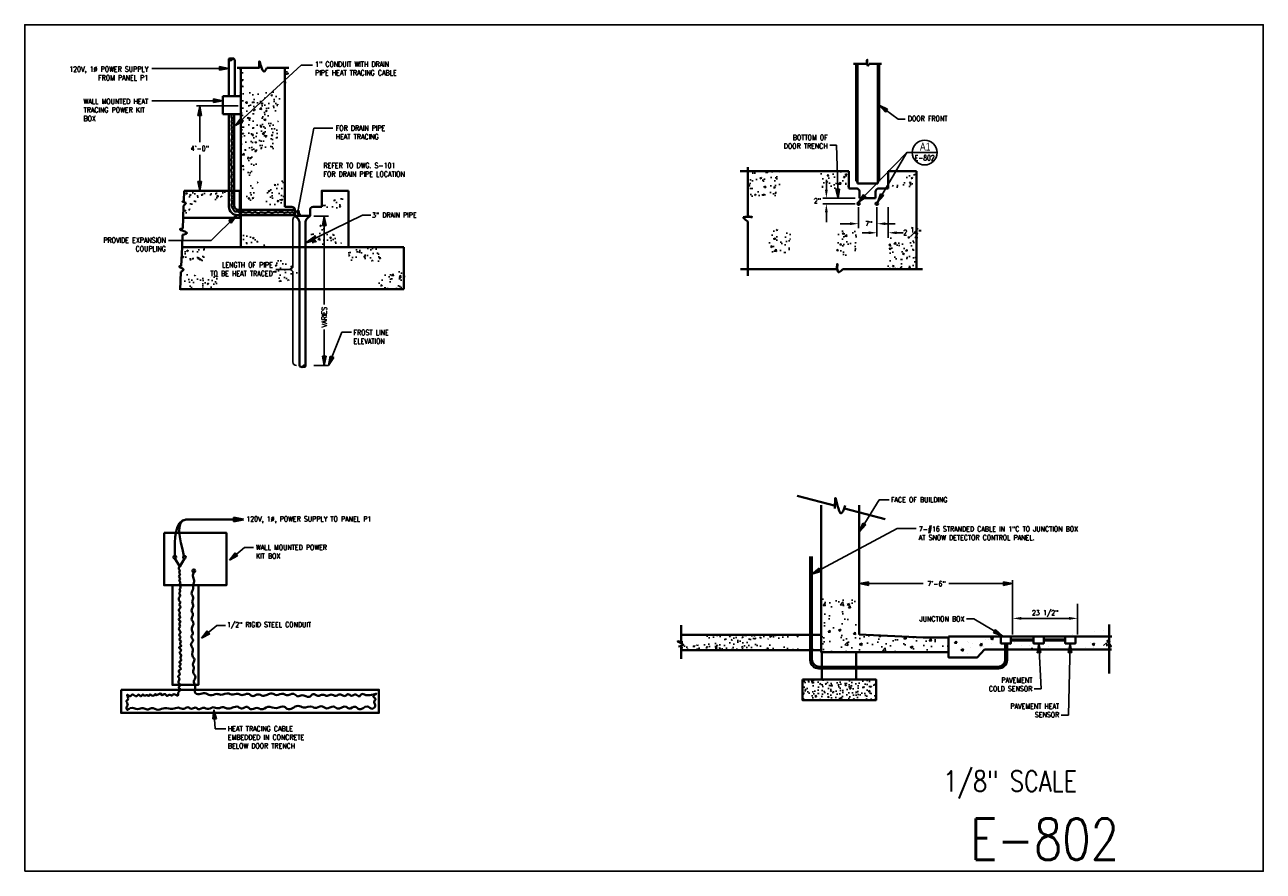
# Model space of a CAD drawing. Header units: inches. Extents: x -9715 to 32893, y -15613 to -1138.
# Tile 369 of 380: x 27346 to 30226, y -12775 to -10807. Entities that reach past the tile are written whole.
import ezdxf
from ezdxf.enums import TextEntityAlignment as Align

# ---------------------------------------------------------------- set-up
doc = ezdxf.new("R2010")
doc.units = ezdxf.units.IN
doc.header["$MEASUREMENT"] = 0
doc.layers.get('0').update_dxf_attribs({"color": 252})
doc.layers.get('DEFPOINTS').update_dxf_attribs({"color": 11})
doc.layers.add('E-ANNO-TEXT', color=3, linetype='Continuous')
doc.layers.add('E-DETL-FINE', color=8, linetype='Continuous')
doc.layers.add('E-DETL-COND', color=150, linetype='Continuous', lineweight=40)
doc.layers.add('E-ELEC-WIRE', color=133, linetype='Continuous', lineweight=25)
doc.styles.add('Arial8', font='romans.shx', dxfattribs={"width": 0.8, "height": 0.125})
doc.styles.add('DIM', font='ROMANS.shx', dxfattribs={"width": 0.8})
doc.styles.get("Standard").update_dxf_attribs({"font": 'romans.shx', "width": 0.8})
doc.styles.add('Title', font='swiss.ttf', dxfattribs={"width": 0.8})
doc.dimstyles.new('3-16to1Dim8', dxfattribs={"dimtxt": 12, "dimasz": 0.0625, "dimexe": 0.0625, "dimexo": 0.0625, "dimgap": 0.03125, "dimtad": 1, "dimdec": 4, "dimlfac": 64, "dimzin": 3, "dimdsep": 46, "dimlunit": 4, "dimtxsty": 'Arial8', "dimcen": 0.09375, "dimclrd": 256, "dimclrt": 256, "dimadec": 0, "dimazin": 1, "dimtfac": 1, "dimtdec": 4, "dimtofl": 0, "dimtmove": 0, "dimatfit": 3, "dimfxl": 1, "dimfrac": 1, "dimtolj": 1, "dimtzin": 0, "dimlwd": -1, "dimarcsym": 0})
doc.dimstyles.get("Standard").update_dxf_attribs({"dimtxt": 0.18, "dimasz": 0.18, "dimexe": 0.18, "dimexo": 0.0625, "dimgap": 0.09, "dimtad": 0, "dimtih": 1, "dimtoh": 1, "dimdec": 4, "dimzin": 0, "dimdsep": 46, "dimtxsty": 'Standard', "dimcen": 0.09, "dimadec": 0, "dimazin": 0, "dimtfac": 1, "dimtdec": 4, "dimtofl": 0, "dimtmove": 0, "dimatfit": 3, "dimfxl": 1, "dimtolj": 1, "dimtzin": 0, "dimarcsym": 0})
pattern_1 = [(50, (31332.271, -12404.571), (29.42488, -2.57434), [3.0768, -33.8448]), (355, (31332.27, -12404.57), (-5.69213, 30.85793), [2.46144, -27.07584]), (100.4514, (31334.723, -12404.786), (23.73277, 28.28357), [2.61488, -28.76365]), (46.1842, (31332.27, -12396.367), (43.7825, -6.79025), [4.6152, -50.7672]), (96.6356, (31335.92, -12396.932), (38.3436, 39.9622), [3.9223, -43.1455]), (351.1842, (31332.27, -12396.367), (38.3436, 39.9622), [3.6922, -40.6138]), (21, (31336.374, -12398.418), (24.48751, -16.51704), [3.0768, -33.8448]), (326, (31336.374, -12398.418), (9.98177, 29.74856), [2.46144, -27.07584]), (71.4514, (31338.414, -12399.794), (34.4693, 13.2315), [2.61488, -28.76365]), (37.5, (31332.271, -12404.571), (0.498846, 13.656637), [0, -26.74765, 0, -27.48608, 0, -27.1784]), (7.5, (31332.271, -12404.571), (10.792165, 16.18035), [0, -15.67117, 0, -26.13229, 0, -10.35856]), (327.5, (31323.123, -12404.571), (21.89953, -0.92529), [0, -10.256, 0, -31.99872, 0, -42.45984]), (317.5, (31319.02, -12404.571), (23.92463, 4.1067), [0, -13.3328, 0, -21.25043, 0, -30.15264])]
pattern_2 = [(50, (29820.834, -12830.224), (38.25244, -3.34666), [3.99985, -43.99835]), (355, (29820.834, -12830.224), (-7.3998, 40.1154), [3.1999, -35.1987]), (100.4514, (29824.022, -12830.503), (30.8527, 36.7687), [3.39935, -37.39285]), (46.1842, (29820.834, -12819.56), (56.9174, -8.8274), [5.9998, -65.9975]), (96.6356, (29825.58, -12820.294), (49.8468, 51.951), [5.099, -56.0893]), (351.1842, (29820.834, -12819.56), (49.8468, 51.951), [4.7998, -52.798]), (21, (29826.168, -12822.225), (31.83385, -21.4722), [3.99985, -43.99835]), (326, (29826.168, -12822.225), (12.9763, 38.6732), [3.1999, -35.1987]), (71.4514, (29828.82, -12824.014), (44.8102, 17.201), [3.39935, -37.39285]), (37.5, (29820.834, -12830.224), (0.6485, 17.75367), [0, -34.77203, 0, -35.732, 0, -35.332]), (7.5, (29820.834, -12830.224), (14.02985, 21.0345), [0, -20.37257, 0, -33.97206, 0, -13.46616]), (327.5, (29808.942, -12830.224), (28.46946, -1.20288), [0, -13.33283, 0, -41.59844, 0, -55.19793]), (317.5, (29803.608, -12830.224), (31.1021, 5.33873), [0, -17.3327, 0, -27.62563, 0, -39.19853])]
pattern_3 = [(50, (27993.18, -11930.17), (36.0455, -3.1536), [3.7691, -41.4599]), (355, (27993.18, -11930.17), (-6.9729, 37.801), [3.0153, -33.1679]), (100.4514, (27996.183, -11930.43), (29.0726, 34.6474), [3.2032, -35.2355]), (46.184, (27993.18, -11920.118), (53.6336, -8.318), [5.6536, -62.1898]), (96.6356, (27997.65, -11920.81), (46.971, 48.9537), [4.8048, -52.8532]), (351.184, (27993.18, -11920.12), (46.971, 48.9538), [4.523, -49.752]), (21, (27998.204, -11922.63), (29.9972, -20.2334), [3.7691, -41.4599]), (326, (27998.204, -11922.63), (12.2277, 36.442), [3.0153, -33.1679]), (71.4514, (28000.704, -11924.317), (42.2249, 16.2086), [3.2032, -35.2355]), (37.5, (27993.179, -11930.169), (0.61109, 16.72938), [0, -32.76587, 0, -33.67045, 0, -33.29355]), (7.5, (27993.179, -11930.169), (13.2204, 19.82093), [0, -19.1972, 0, -32.01206, 0, -12.68924]), (327.5, (27981.972, -11930.169), (26.82693, -1.13348), [0, -12.5636, 0, -39.19844, 0, -52.0133]), (317.5, (27976.947, -11930.169), (29.3077, 5.0307), [0, -16.3327, 0, -26.0318, 0, -36.937])]

# ---------------------------------------------------------------- blocks, each defined once
blk = doc.blocks.new('ARROW1')
at = {"ltscale": 3}
blk.add_hatch(color=256, dxfattribs=at).paths.add_polyline_path([(-1.7, -0.34), (-1.7, 0.35), (0, 0)])
for points in [[(0, 0), (-1.7, 0.35)], [(0, 0), (-1.7, -0.34)]]:
    blk.add_lwpolyline(points, dxfattribs=at)
at = {"layer": 'E-ELEC-WIRE', "ltscale": 3}
blk.add_lwpolyline([(-1.7, -0.34), (-1.7, 0.35)], dxfattribs=at)
blk = doc.blocks.new('*D837')
at = {"layer": 'DEFPOINTS', "color": 0, "ltscale": 100}
for p in [(29642.9, -12199.3), (29794, -12187.4), (29794, -12199.3)]:
    blk.add_point(p, dxfattribs=at)
at = {"layer": 'E-ANNO-TEXT', "color": 3, "ltscale": 100}
for p, q in [((29642.9, -12199.2), (29642.9, -12187.3)), ((29662.9, -12187.4), (29774, -12187.4)), ((29794, -12199.2), (29794, -12187.3))]:
    blk.add_line(p, q, dxfattribs=at)
for points in [[(29662.9, -12184.1), (29662.9, -12190.8), (29642.9, -12187.4)], [(29774, -12184.1), (29774, -12190.8), (29794, -12187.4)]]:
    blk.add_solid(points, dxfattribs=at)
at = {"layer": 'E-ANNO-TEXT', "color": 3, "ltscale": 100, "insert": (29718.4, -12176.3), "char_height": 12, "attachment_point": 5, "style": 'DIM'}
blk.add_mtext('\\A1;23 1/2"', dxfattribs=at)

msp = doc.modelspace()

# ---------------------------------------------------------------- hatches: boundary and pattern name
at = {"layer": 'E-DETL-COND'}
h = msp.add_hatch(color=256, dxfattribs=at)
edge = h.paths.add_edge_path()
edge.add_arc((29284.65098, -11222.99231), 2.92094, 0, 360)
edge = h.paths.add_edge_path()
edge.add_arc((29327.20973, -11222.99231), 2.92094, 0, 360)
h = msp.add_hatch(color=256, dxfattribs=at)
edge = h.paths.add_edge_path()
edge.add_arc((27738.78293, -12076.95841), 3.36911, 0, 360)
edge = h.paths.add_edge_path()
edge.add_arc((27716.80083, -12045.09194), 3.36911, 0, 360)
edge = h.paths.add_edge_path()
edge.add_arc((27694.62275, -12045.19269), 3.36911, 0, 360)
at = {"layer": 'E-DETL-FINE'}
h = msp.add_hatch(dxfattribs=at)
h.set_pattern_fill('AR-CONC', color=256, scale=5.025441, style=0)
h.set_pattern_definition([(50, (27997.91, -11930.17), (36.0455, -3.1536), [3.7691, -41.4599]), (355, (27997.91, -11930.17), (-6.9729, 37.801), [3.0153, -33.1679]), (100.4514, (28000.915, -11930.43), (29.0726, 34.6474), [3.2032, -35.2355]), (46.184, (27997.91, -11920.118), (53.6336, -8.318), [5.6536, -62.1898]), (96.6356, (28002.38, -11920.81), (46.971, 48.9537), [4.8048, -52.8532]), (351.184, (27997.91, -11920.12), (46.971, 48.9538), [4.523, -49.752]), (21, (28002.937, -11922.63), (29.9972, -20.2334), [3.7691, -41.4599]), (326, (28002.937, -11922.63), (12.2277, 36.442), [3.0153, -33.1679]), (71.4514, (28005.436, -11924.317), (42.2249, 16.2086), [3.2032, -35.2355]), (37.5, (27997.911, -11930.169), (0.61109, 16.72938), [0, -32.76587, 0, -33.67045, 0, -33.29355]), (7.5, (27997.911, -11930.169), (13.2204, 19.82093), [0, -19.1972, 0, -32.01206, 0, -12.68924]), (327.5, (27986.705, -11930.169), (26.82693, -1.13348), [0, -12.5636, 0, -39.19844, 0, -52.0133]), (317.5, (27981.68, -11930.169), (29.3077, 5.0307), [0, -16.3327, 0, -26.0318, 0, -36.937])])
edge = h.paths.add_edge_path()
edge.add_line((27886.53475, -11206.34735), (27853.00741, -11224.44703))
edge.add_line((27888.47308, -11171.4869), (27886.53475, -11206.34735))
edge.add_line((27853.00741, -11147.27826), (27888.47308, -11171.4869))
edge.add_line((27853.00741, -11147.27826), (27853.00741, -11223.11516))
edge.add_line((27844.04038, -10907.52384), (27964.62417, -10907.52384))
h.paths.add_polyline_path([(27950.19642, -10964.26089), (27950.19642, -10907.52384), (27853.00741, -10907.52384), (27853.00741, -10964.26089)])
h = msp.add_hatch(dxfattribs=at)
h.set_pattern_fill('AR-CONC', color=256, scale=5.025441, style=0)
h.set_pattern_definition(pattern_3)
h.paths.add_polyline_path([(27885.67909, -11104.67104), (27893.43242, -11080.46239), (27908.93907, -11023.32998), (27935.19298, -11030.45572), (27933.16822, -11092.08254)])
h = msp.add_hatch(dxfattribs=at)
h.set_pattern_fill('AR-CONC', color=256, scale=5.025441, style=0)
h.set_pattern_definition(pattern_3)
h.paths.add_polyline_path([(27903.12407, -11224.74592), (27950.19642, -11230.44292), (27950.19642, -11164.70848), (27910.8774, -11187.94878)])
h = msp.add_hatch(dxfattribs=at)
h.set_pattern_fill('AR-CONC', color=256, scale=5.333134, style=0)
h.set_pattern_definition(pattern_2)
h.paths.add_polyline_path([(29026.8195, -11206.33448), (29026.8195, -11147.87028), (29102.27995, -11147.87028), (29102.27995, -11206.33448)])
h.paths.add_polyline_path([(29074.66593, -11340.60899), (29074.66593, -11283.58831), (29126.2121, -11283.58831), (29126.2121, -11340.60899)])
h.paths.add_polyline_path([(29232.5534, -11343.80749), (29232.5534, -11282.89429), (29278.93964, -11282.89429), (29278.93964, -11343.80749)])
h = msp.add_hatch(dxfattribs=at)
h.set_pattern_fill('AR-CONC', color=256, scale=5.333134, style=0)
h.set_pattern_definition(pattern_2)
h.paths.add_polyline_path([(29193.62117, -11147.87028), (29261.89252, -11147.87028), (29261.89252, -11187.62879), (29193.62117, -11187.62879)])
h = msp.add_hatch(dxfattribs=at)
h.set_pattern_fill('AR-CONC', color=256, scale=5.333134, style=0)
h.set_pattern_definition(pattern_2)
h.paths.add_polyline_path([(29353.26715, -11147.87028), (29353.26715, -11187.62879), (29419.58745, -11187.62879), (29419.58745, -11147.87028)], flags=16)
h.paths.add_polyline_path([(29353.15764, -11375.48621), (29353.15764, -11300.10889), (29419.58745, -11300.10889), (29419.58745, -11375.48621)])
edge = h.paths.add_edge_path()
edge.add_line((29353.26715, -11147.87028), (29353.26715, -11187.62879))
edge.add_line((29419.58745, -11147.87028), (29353.26715, -11147.87028))
h = msp.add_hatch(dxfattribs=at)
h.set_pattern_fill('AR-CONC', color=256, scale=5.025441, style=0)
h.set_pattern_definition([(50, (27996.86, -11931.246), (36.0455, -3.1536), [3.7691, -41.4599]), (355, (27996.86, -11931.246), (-6.9729, 37.801), [3.0153, -33.1679]), (100.4514, (27999.863, -11931.51), (29.0726, 34.6474), [3.2032, -35.2355]), (46.184, (27996.86, -11921.195), (53.6336, -8.318), [5.6536, -62.19]), (96.6356, (28001.33, -11921.89), (46.971, 48.9537), [4.805, -52.8532]), (351.184, (27996.86, -11921.195), (46.971, 48.9538), [4.523, -49.752]), (21, (28001.884, -11923.708), (29.9972, -20.2334), [3.769, -41.4599]), (326, (28001.884, -11923.708), (12.2277, 36.442), [3.0153, -33.1679]), (71.4514, (28004.384, -11925.394), (42.2249, 16.2086), [3.2032, -35.2355]), (37.5, (27996.859, -11931.246), (0.61109, 16.72938), [0, -32.76587, 0, -33.67045, 0, -33.29355]), (7.5, (27996.859, -11931.246), (13.2204, 19.82093), [0, -19.1972, 0, -32.01206, 0, -12.68924]), (327.5, (27985.652, -11931.246), (26.82693, -1.13348), [0, -12.5636, 0, -39.19844, 0, -52.0133]), (317.5, (27980.627, -11931.246), (29.3077, 5.0307), [0, -16.3327, 0, -26.0318, 0, -36.937])])
h.paths.add_polyline_path([(27791.26698, -11218.15648), (27817.80181, -11194.0865), (27769.15369, -11194.13408)])
h.paths.add_polyline_path([(27719.8028, -11194.18234), (27717.8709, -11249.06397), (27769.15369, -11194.13408)])
h.paths.add_polyline_path([(27757.26377, -11362.18415), (27713.61264, -11360.20994), (27713.61264, -11325.7199), (27774.57278, -11325.7199)])
h.paths.add_polyline_path([(27943.9538, -11342.41917), (27922.93571, -11374.53727), (27917.99029, -11400.47881), (27951.11027, -11406.79272), (27988.27864, -11383.18445)])
h.paths.add_polyline_path([(28230.95688, -11374.57827), (28182.57086, -11389.97722), (28155.37099, -11423.43664), (28230.95688, -11423.43664)])
edge = h.paths.add_edge_path()
edge.add_line((27794.3545, -11391.83163), (27712.35022, -11388.12282))
edge.add_line((27794.3545, -11423.43664), (27794.3545, -11391.83163))
edge.add_line((27712.94407, -11423.43664), (27794.3545, -11423.43664))
edge.add_line((27712.94407, -11374.99255), (27712.94407, -11423.43664))
h = msp.add_hatch(dxfattribs=at)
h.set_pattern_fill('AR-CONC', color=256, scale=5.025441, style=0)
h.set_pattern_definition(pattern_3)
h.paths.add_polyline_path([(27848.27508, -11324.64245), (27848.27508, -11278.74276), (27909.82262, -11324.64245)])
h.paths.add_polyline_path([(28007.20457, -11320.35159), (28086.71637, -11320.35159), (28037.83815, -11268.32149), (28010.7015, -11283.81502)])
h.paths.add_polyline_path([(28036.29924, -11192.97826), (28036.29924, -11230.44292)], flags=0)
h.paths.add_polyline_path([(28098.79321, -11192.97826), (28036.29924, -11192.97826)], flags=0)
edge = h.paths.add_edge_path()
edge.add_line((28049.46814, -11211.18908), (28098.79321, -11192.97826))
edge.add_line((28098.79321, -11192.97826), (28036.29924, -11192.97826))
edge.add_line((28036.29924, -11230.44292), (28036.29924, -11192.97826))
edge.add_line((28036.29924, -11230.44292), (28049.46814, -11211.18908))
edge = h.paths.add_edge_path(flags=16)
edge.add_line((28049.46814, -11211.18908), (28098.79321, -11192.97826))
edge.add_line((28036.29924, -11230.44292), (28049.46814, -11211.18908))
edge.add_line((28036.29924, -11192.97826), (28036.29924, -11230.44292))
edge.add_line((28036.29924, -11192.97826), (28098.79321, -11192.97826))
h = msp.add_hatch(dxfattribs=at)
h.set_pattern_fill('AR-CONC', color=256, scale=5.025441, style=0)
h.set_pattern_definition(pattern_3)
h.paths.add_polyline_path([(28036.29924, -11230.44292), (28077.70831, -11237.04818), (28084.25325, -11218.51987), (28098.79321, -11192.97826), (28036.29924, -11192.97826)])
edge = h.paths.add_edge_path(flags=16)
edge.add_line((28036.29924, -11230.44292), (28036.29924, -11192.97826))
edge.add_line((28036.29924, -11192.97826), (28098.79321, -11192.97826))
h = msp.add_hatch(dxfattribs=at)
h.set_pattern_fill('AR-CONC', color=256, scale=5.025441, style=0)
h.set_pattern_definition(pattern_3)
h.paths.add_polyline_path([(28173.94539, -11324.64245), (28098.79321, -11324.64245), (28098.79321, -11354.93014), (28173.94539, -11357.40076)])
h = msp.add_hatch(dxfattribs=at)
h.set_pattern_fill('AR-CONC', color=256, scale=8.2048, style=0)
h.set_pattern_definition([(50, (31332.27, -12404.57), (58.8498, -5.1487), [6.1536, -67.6896]), (355, (31332.27, -12404.57), (-11.3843, 61.7159), [4.9229, -54.1517]), (100.4514, (31337.175, -12405), (47.4655, 56.5671), [5.2298, -57.5273]), (46.1842, (31332.27, -12388.16), (87.565, -13.5805), [9.2304, -101.5344]), (96.6356, (31339.57, -12389.29), (76.6872, 79.9244), [7.8446, -86.291]), (351.184, (31332.27, -12388.16), (76.687, 79.9245), [7.3843, -81.2275]), (21, (31340.476, -12392.264), (48.975, -33.0341), [6.1536, -67.6896]), (326, (31340.476, -12392.264), (19.9635, 59.4971), [4.9229, -54.1517]), (71.4514, (31344.56, -12395.017), (68.9386, 26.463), [5.2298, -57.5273]), (37.5, (31332.271, -12404.571), (0.9977, 27.31327), [0, -53.4953, 0, -54.97216, 0, -54.3568]), (7.5, (31332.27, -12404.57), (21.58433, 32.3607), [0, -31.34234, 0, -52.26458, 0, -20.7171]), (327.5, (31313.975, -12404.571), (43.79906, -1.85058), [0, -20.512, 0, -63.99744, 0, -84.9197]), (317.5, (31305.77, -12404.57), (47.84926, 8.2134), [0, -26.6656, 0, -42.5009, 0, -60.3053])])
h.paths.add_polyline_path([(29197.73781, -12140.95811), (29286.06671, -12140.95811), (29286.06671, -12224.57776), (29435.23526, -12231.8104), (29493.89426, -12231.8104), (29493.89426, -12266.11832), (29197.73781, -12266.11832)])
h = msp.add_hatch(dxfattribs=at)
h.set_pattern_fill('AR-CONC', color=256, scale=4.1024, style=0)
h.set_pattern_definition(pattern_1)
edge = h.paths.add_edge_path()
edge.add_line((28872.17718, -12225.75304), (29197.73781, -12225.75304))
edge.add_line((29197.73781, -12261.60166), (28872.17718, -12261.60166))
edge.add_line((28872.17718, -12281.65074), (28872.01418, -12251.90102))
edge.add_line((29197.73781, -12225.75304), (29197.73781, -12261.60166))
h = msp.add_hatch(dxfattribs=at)
h.set_pattern_fill('AR-CONC', color=256, scale=4.1024, style=0)
h.set_pattern_definition(pattern_1)
h.paths.add_polyline_path([(29154.10401, -12329.71168), (29325.50627, -12329.71168), (29325.50627, -12377.41346), (29154.10401, -12377.41346)])

# ---------------------------------------------------------------- linework, layer by layer
at = {"layer": 'DEFPOINTS'}
msp.add_lwpolyline([(27345.6748, -12775.26689), (30225.6748, -12775.26689), (30225.6748, -10807.26689), (27345.6748, -10807.26689)], close=True, dxfattribs=at)
at = {"layer": 'E-ANNO-TEXT'}
for p, q in [((27842.2451, -10995.80168), (27744.65611, -10995.80168)), ((28017.6744, -11047.4161), (28061.9387, -11047.4161)), ((29409.61438, -11104.27016), (29467.2874, -11104.27016)), ((29209.72767, -11198.58955), (29209.72767, -11168.08465)), ((29276.73756, -11210.60828), (29201.71518, -11210.60828)), ((29276.73756, -11223.36386), (29201.71518, -11223.36386)), ((29284.75005, -11231.37635), (29284.75005, -11280.08231)), ((29327.49624, -11231.37636), (29327.49624, -11299.32242)), ((29327.49624, -11231.37636), (29327.49624, -11276.51907)), ((29353.66842, -11231.37636), (29353.66842, -11299.32984)), ((27969.33457, -11260.19274), (27969.33457, -11368.35758)), ((27978.48915, -11252.18024), (27977.34707, -11252.18024)), ((28018.14708, -11252.18024), (28052.35417, -11252.18024)), ((29209.72767, -11235.3826), (29209.72767, -11265.88749)), ((29272.73131, -11269.77432), (29242.22642, -11269.77432)), ((29339.51498, -11269.77432), (29370.01987, -11269.77432)), ((29315.4775, -11290.89681), (29292.91096, -11290.89681)), ((29365.68716, -11290.89681), (29388.2537, -11290.89681)), ((27929.88933, -11376.37008), (27961.32207, -11376.37008)), ((27961.32207, -11376.37008), (27952.47977, -11376.37008)), ((27969.33457, -11384.38258), (27969.33457, -11591.30366)), ((28017.99794, -11599.31616), (28052.35417, -11599.31616)), ((29642.92377, -12224.51551), (29642.92377, -12098.8339)), ((29642.92377, -12224.51551), (29642.92377, -12098.8339)), ((29642.92377, -12224.51551), (29642.92377, -12153.66221)), ((29793.97192, -12224.51551), (29793.97192, -12153.66221))]:
    msp.add_line(p, q, dxfattribs=at)
at = {"layer": 'E-ANNO-TEXT', "ltscale": 100}
msp.add_line((27981.26221, -11237.31054), (28017.6744, -11047.4161), dxfattribs=at)
at = {"layer": 'E-ANNO-TEXT'}
msp.add_circle((29438.45089, -11104.27016), 28.83651, dxfattribs=at)
for centre, start, end in [((27977.34707, -11260.19274), 111.70719316, 180), ((27961.32207, -11368.35758), 270, 0), ((27961.32207, -11384.38258), 0, 90), ((27977.34707, -11591.30366), 180, 270)]:
    msp.add_arc(centre, 8.0125, start, end, dxfattribs=at)
msp.add_ellipse((27981.55285, -11242.68426), major_axis=(0.11487, -5.39544), ratio=0.4003356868, dxfattribs=at)
for points in [[(29206.4413, -11190.89004), (29213.01405, -11190.89004), (29209.72767, -11210.60828)], [(29206.4413, -11243.0821), (29213.01405, -11243.0821), (29209.72767, -11223.36386)], [(29265.03181, -11266.48795), (29265.03181, -11273.0607), (29284.75005, -11269.77432)], [(29307.778, -11287.61044), (29307.778, -11294.18318), (29327.49624, -11290.89681)], [(29347.21448, -11266.48795), (29347.21448, -11273.0607), (29327.49624, -11269.77432)], [(29373.38666, -11287.61044), (29373.38666, -11294.18318), (29353.66842, -11290.89681)]]:
    msp.add_solid(points, dxfattribs=at)
at = {"layer": 'E-DETL-COND'}
for p, q in [((27820.27059, -10973.32941), (27820.27059, -10888.03094)), ((27834.0477, -10890.1818), (27834.0477, -10973.32941)), ((27839.30805, -10907.52384), (27891.32885, -10907.52384)), ((27848.27508, -11324.64245), (27848.27508, -10907.52384)), ((27848.27508, -10964.26089), (27848.27508, -10907.52384)), ((27848.27508, -10907.52384), (27891.32885, -10907.52384)), ((27908.27942, -10907.52384), (27950.19642, -10907.52384)), ((27908.27942, -10907.52384), (27959.89185, -10907.52384)), ((27950.19642, -10907.52384), (27950.19642, -11230.44292)), ((27950.19642, -10907.52384), (27950.19642, -10964.26089)), ((29303.17537, -10897.73372), (29273.21336, -10897.73372)), ((29279.13425, -10897.73372), (29279.13425, -11171.01211)), ((29281.80081, -10897.73372), (29281.80081, -11176.04412)), ((29337.85026, -10897.73372), (29309.06558, -10897.73372)), ((29329.62192, -11176.04412), (29329.62192, -10897.73372)), ((29332.28848, -11171.01211), (29332.28848, -10897.73372)), ((27806.3245, -11014.81561), (27806.3245, -10973.32941)), ((27806.3245, -10973.32941), (27848.27508, -10973.32941)), ((27848.27508, -10973.32941), (27848.27508, -11014.81561)), ((27848.27508, -11014.81561), (27806.3245, -11014.81561)), ((27820.45911, -11014.81561), (27820.45911, -11229.87261)), ((27832.95085, -11227.38087), (27832.95085, -11014.81561)), ((29026.8195, -11138.20845), (29026.8195, -11252.19051)), ((29261.89252, -11147.87028), (29009.15992, -11147.87028)), ((29419.58745, -11147.87028), (29353.26715, -11147.87028)), ((29353.26715, -11147.87028), (29353.26715, -11187.62879)), ((29419.58745, -11375.48621), (29419.58745, -11147.87028)), ((27716.12277, -11193.10489), (27715.2638, -11217.50662)), ((27845.61201, -11192.97826), (27716.12277, -11193.10489)), ((27819.57709, -11193.00372), (27833.3542, -11193.00372)), ((27845.61201, -11255.91579), (27845.61201, -11192.97826)), ((28098.79321, -11192.97826), (28098.79321, -11324.64245)), ((29279.13425, -11187.62879), (29261.89252, -11187.62879)), ((29281.80081, -11176.04412), (29329.62192, -11176.04412)), ((29287.13395, -11210.29266), (29287.13395, -11195.62849)), ((29324.28878, -11195.62849), (29324.28878, -11210.29266)), ((29353.26715, -11187.62879), (29332.28848, -11187.62879)), ((27714.89825, -11227.89121), (27713.91175, -11255.91579)), ((27966.4434, -11230.44292), (27950.19642, -11230.44292)), ((28036.29924, -11230.44292), (28016.53092, -11230.44292)), ((29324.28878, -11210.29266), (29287.13395, -11210.29266)), ((27713.91175, -11255.91579), (27713.02229, -11281.18384)), ((27848.27508, -11255.91579), (27713.91175, -11255.91579)), ((27840.45911, -11249.87261), (27973.98156, -11249.87261)), ((27973.7817, -11237.38087), (27842.95085, -11237.38087)), ((27848.27508, -11324.64245), (27848.27508, -11255.91579)), ((27973.98156, -11251.79921), (27973.98156, -11237.98108)), ((28008.99276, -11251.79921), (27973.98156, -11251.79921)), ((27973.98156, -11251.79921), (27979.80214, -11257.22485)), ((28003.17217, -11257.22485), (28008.99276, -11251.79921)), ((28008.99276, -11237.98108), (28008.99276, -11251.79921)), ((27984.59861, -11422.35919), (27984.59861, -11268.253)), ((27998.37571, -11268.253), (27998.37571, -11422.35919)), ((29026.8195, -11264.40932), (29026.8195, -11390.61018)), ((27712.50506, -11295.87735), (27711.49249, -11324.64245)), ((27711.49249, -11324.64245), (27709.52177, -11368.21647)), ((28227.27685, -11324.64245), (27711.49249, -11324.64245)), ((28098.79321, -11324.64245), (27848.27508, -11324.64245)), ((28227.27685, -11422.35919), (28227.27685, -11324.64245)), ((29010.42132, -11375.48621), (29233.31073, -11375.48621)), ((29248.39634, -11375.48621), (29433.52895, -11375.48621)), ((27708.90957, -11381.75244), (27707.03558, -11423.18775)), ((27707.07305, -11422.35919), (28227.27685, -11422.35919)), ((27984.59861, -11600.7605), (27984.59861, -11422.35919)), ((27998.37571, -11422.35919), (27998.37571, -11600.7605)), ((27730.60512, -11957.77697), (27831.18352, -11957.42582)), ((29172.10472, -12043.53615), (29172.10472, -12283.88532)), ((29176.25429, -12282.73575), (29176.25429, -12043.53615)), ((29197.73781, -12266.11832), (29197.73781, -12140.95811)), ((29286.06671, -12140.95811), (29286.06671, -12224.57776)), ((28871.95848, -12241.73361), (28871.74729, -12203.19034)), ((28872.17718, -12225.75304), (29197.73781, -12225.75304)), ((29197.73781, -12225.75304), (29197.73781, -12261.60166)), ((29286.06671, -12224.57776), (29435.23526, -12231.8104)), ((29435.23526, -12231.8104), (29493.89426, -12231.8104)), ((29493.89426, -12231.8104), (29493.89426, -12266.11832)), ((29639.0666, -12236.68994), (29691.78659, -12236.68994)), ((29691.78659, -12238.82808), (29639.0666, -12238.82808)), ((29715.21771, -12236.68994), (29765.37492, -12236.68994)), ((29765.37492, -12238.82808), (29715.21771, -12238.82808)), ((28872.17718, -12281.65074), (28872.01418, -12251.90102)), ((29197.73781, -12261.60166), (28872.17718, -12261.60166)), ((29493.89426, -12266.11832), (29197.73781, -12266.11832)), ((29625.79869, -12245.75246), (29625.79869, -12282.73575)), ((29629.94826, -12283.88532), (29629.94826, -12245.75246)), ((29192.10472, -12303.88532), (29609.94826, -12303.88532)), ((29608.79869, -12299.73575), (29193.25429, -12299.73575))]:
    msp.add_line(p, q, dxfattribs=at)
for points in [[(29261.89252, -11147.87028), (29261.89252, -11187.62879)], [(29279.13425, -11171.01211), (29281.80081, -11171.01211)], [(29332.28848, -11171.01211), (29329.62192, -11171.01211)], [(28036.29924, -11230.44292), (28036.29924, -11192.97826), (28098.79321, -11192.97826)], [(29141.48836, -11902.53931), (29231.26316, -11926.10981)], [(29197.73781, -11924.46857), (29197.73781, -12266.11832), (29493.89426, -12266.11832), (29493.89426, -12231.8104), (29435.23526, -12231.8104), (29286.06671, -12224.57776), (29286.06671, -11924.46857)], [(29252.28895, -11931.63016), (29346.48809, -11956.36227)], [(27716.80083, -12048.46105), (27705.95658, -12066.81474), (27694.62275, -12048.5618)], [(29867.21731, -12201.55574), (29867.21731, -12240.84993)], [(29493.89426, -12229.85893), (29873.50989, -12229.85893)], [(29493.89426, -12229.85893), (29493.89426, -12278.0632), (29560.57055, -12278.0632), (29577.6928, -12260.10006), (29873.05147, -12260.10006)], [(29867.21731, -12250.0372), (29867.21731, -12315.18199)]]:
    msp.add_lwpolyline(points, dxfattribs=at)
for points in [[(28054.77644, -11422.35919), (28147.48384, -11422.35919), (28147.48384, -11422.35919), (28054.77644, -11422.35919)], [(27669.46727, -11988.6305), (27814.59491, -11988.6305), (27814.59491, -12110.39414), (27669.46727, -12110.39414)], [(27689.02694, -12110.39414), (27749.42672, -12110.39414), (27749.42672, -12342.26009), (27689.02694, -12342.26009)], [(29615.63549, -12229.85893), (29639.0666, -12229.85893), (29639.0666, -12245.75246), (29615.63549, -12245.75246)], [(29691.78659, -12229.85893), (29715.21771, -12229.85893), (29715.21771, -12245.75246), (29691.78659, -12245.75246)], [(29765.37492, -12229.85893), (29788.80604, -12229.85893), (29788.80604, -12245.75246), (29765.37492, -12245.75246)], [(29199.23532, -12266.11832), (29279.32941, -12266.11832), (29279.32941, -12329.71168), (29199.23532, -12329.71168)], [(27569.81684, -12353.37695), (28169.04625, -12353.37695), (28169.04625, -12407.37313), (27569.81684, -12407.37313)], [(29154.10401, -12329.71168), (29325.50627, -12329.71168), (29325.50627, -12377.41346), (29154.10401, -12377.41346)]]:
    msp.add_lwpolyline(points, close=True, dxfattribs=at)
for centre, radius in [((29284.65098, -11222.99231), 2.92094), ((29327.20973, -11222.99231), 2.92094), ((27694.62275, -12045.19269), 3.36911), ((27716.80083, -12045.09194), 3.36911), ((27738.78293, -12076.95841), 3.36911)]:
    msp.add_circle(centre, radius, dxfattribs=at)
for centre, radius, start, end in [((29279.13425, -11195.62849), 7.9997, 0, 90), ((29332.28848, -11195.62849), 7.9997, 90, 180), ((27840.45911, -11229.87261), 20, 180, 270), ((27842.95085, -11227.38087), 10, 180, 270), ((27966.4434, -11237.98108), 7.53816, 0, 90), ((28016.53092, -11237.98108), 7.53816, 90, 180), ((27969.52228, -11268.253), 15.07632, 0, 47.01126525), ((28013.45203, -11268.253), 15.07632, 132.98873475, 180), ((29192.10472, -12283.88532), 20, 180, 270), ((29193.25429, -12282.73575), 17, 180, 270), ((29608.79869, -12282.73575), 17, 270, 0), ((29609.94826, -12283.88532), 20, 270, 0)]:
    msp.add_arc(centre, radius, start, end, dxfattribs=at)
for points in [[(27834.0477, -10890.1818), (27831.45258, -10885.60516), (27823.64682, -10890.21374), (27820.27059, -10888.03094), (27831.27517, -10885.4279)], [(27891.32885, -10907.52384), (27891.32885, -10892.14596), (27902.36017, -10915.80291), (27908.27942, -10907.52384)], [(29303.17537, -10897.73372), (29304.71513, -10888.26379), (29306.32069, -10902.66986), (29309.06558, -10897.73372)], [(27827.29979, -11014.81561), (27826.21918, -11021.0429), (27828.34184, -11026.69957), (27826.45503, -11032.82761), (27827.63429, -11036.83442), (27826.21918, -11042.01969), (27827.39844, -11044.14094), (27826.69088, -11050.03329), (27827.87014, -11055.21856), (27826.45503, -11061.11092), (27828.34184, -11066.76759), (27826.45503, -11075.72397), (27827.87014, -11083.26618), (27826.45503, -11089.62992), (27827.16259, -11095.05089), (27825.74748, -11100.00047), (27827.63429, -11105.42144), (27826.21918, -11111.0781), (27827.16259, -11115.79198), (27825.51163, -11120.03448), (27826.69088, -11124.51267), (27825.74748, -11131.25068), (27827.16259, -11138.79289), (27825.74748, -11146.5708), (27827.63429, -11153.64163), (27825.98333, -11161.41954), (27827.63429, -11167.0762), (27825.98333, -11176.50397), (27826.92674, -11181.92494), (27826.07745, -11189.12347), (27827.54506, -11195.47891), (27826.327, -11202.31183), (27827.66724, -11208.47286), (27826.59505, -11214.09814), (27827.9353, -11219.45556), (27826.59505, -11228.02742), (27829.54358, -11234.18844), (27834.1004, -11241.15308), (27841.06966, -11241.68882), (27845.61201, -11244.36753), (27852.96408, -11242.90679), (27860.30755, -11244.15296), (27868.20525, -11242.76833), (27874.99451, -11244.98375), (27880.36391, -11242.95364), (27887.95575, -11245.2297), (27894.78843, -11243.33299), (27904.54036, -11244.70446), (27911.99651, -11242.9397), (27920.62995, -11244.70446), (27929.45959, -11242.74362), (27933.38388, -11243.72404), (27943.39082, -11242.74362), (27950.65075, -11244.31229), (27958.89177, -11243.13578), (27963.20849, -11244.70446), (27967.52521, -11242.9397), (27971.05706, -11245.09663), (27973.98156, -11242.74362), (27981.6407, -11242.74362), (27985.76121, -11251.79921)], [(27715.2638, -11217.50662), (27712.39883, -11218.67276), (27719.84962, -11220.9076), (27714.89825, -11227.89121)], [(29026.8195, -11252.19051), (29037.0736, -11254.47513), (29017.07973, -11254.89077), (29026.8195, -11264.40932)], [(27713.02229, -11281.18384), (27706.44303, -11282.76689), (27722.74834, -11291.21434), (27712.50506, -11295.87735)], [(27709.52177, -11368.21647), (27704.76889, -11369.60442), (27714.72732, -11376.01059), (27708.90957, -11381.75244)], [(29233.31073, -11375.48621), (29235.3559, -11363.287), (29237.37879, -11382.20512), (29248.39634, -11375.48621)], [(27984.59861, -11600.7605), (27991.23217, -11602.53516), (27994.61962, -11599.15058), (27998.37571, -11600.7605), (27990.71463, -11602.79349)], [(29229.75708, -11931.84613), (29230.89032, -11907.29065), (29243.69321, -11943.48944), (29253.49968, -11925.25396)], [(27694.62275, -12041.82358), (27721.61451, -11957.61525), (27730.60512, -11957.76416)], [(27715.93346, -12041.83639), (27720.50386, -11957.72444), (27730.60512, -11957.77697)], [(27705.95658, -12066.81474), (27704.18363, -12072.88472), (27706.16065, -12076.61592), (27705.0623, -12080.34713), (27706.59998, -12086.27317), (27704.18363, -12089.12645), (27706.81965, -12095.05249), (27705.0623, -12098.7837), (27707.69833, -12104.27077), (27705.50164, -12107.7825), (27708.13767, -12115.90336), (27705.50164, -12119.63457), (27707.25899, -12123.58527), (27705.0623, -12128.63337), (27707.25899, -12134.33993), (27704.84264, -12138.5101), (27705.38523, -12147.01882), (27707.5357, -12150.45666), (27704.95514, -12154.75396), (27707.96579, -12161.62964), (27704.09495, -12167.21613), (27706.24542, -12174.95127), (27704.95514, -12179.24858), (27706.67551, -12186.12426), (27703.66486, -12189.99183), (27707.5357, -12196.00805), (27707.10561, -12196.26586), (27705.38523, -12201.42262), (27706.67551, -12206.57938), (27704.09495, -12211.30641), (27707.96579, -12220.76047), (27704.52504, -12225.91723), (27707.96579, -12231.50372), (27704.95514, -12236.23075), (27709.25608, -12240.95779), (27706.67551, -12246.54428), (27709.25608, -12252.13077), (27704.52504, -12254.70915), (27709.25608, -12261.58483), (27705.81533, -12267.17132), (27709.25608, -12271.89835), (27707.96579, -12280.49296), (27709.68617, -12284.79026), (27704.95514, -12289.51729), (27708.82599, -12293.81459), (27705.38523, -12298.11189), (27708.82599, -12305.4173), (27703.66486, -12308.85514), (27706.24542, -12317.87947), (27702.37458, -12322.17678), (27705.38523, -12328.193), (27702.80467, -12336.35787), (27707.96579, -12342.26009), (27703.66486, -12348.13246), (27708.39589, -12353.37695), (27703.66486, -12358.01625), (27701.94448, -12366.61085), (27690.33194, -12364.4622), (27688.18147, -12366.61085), (27681.29997, -12364.89193), (27676.56893, -12367.90004), (27672.26799, -12363.60274), (27663.23602, -12365.32166), (27663.23602, -12362.74328), (27649.47301, -12365.32166), (27649.81712, -12363.60274), (27643.36571, -12367.47031), (27636.4842, -12364.4622), (27633.04345, -12367.90004), (27630.46289, -12365.75139), (27622.2911, -12366.61085), (27620.57072, -12364.03247), (27615.83969, -12368.32977), (27610.67856, -12364.4622), (27605.94753, -12368.32977), (27596.05536, -12364.4622), (27590.46414, -12368.32977), (27584.01273, -12364.89193), (27585.7331, -12376.49464), (27582.29235, -12379.07303), (27585.30301, -12388.95682), (27582.72245, -12392.82439), (27583.58264, -12399.70007), (27590.89423, -12396.26223), (27608.09799, -12398.41088), (27621.00082, -12395.8325), (27630.46289, -12399.27034), (27640.35505, -12396.26223), (27656.26853, -12399.70007), (27671.32182, -12395.8325), (27689.38577, -12397.55142), (27703.14878, -12394.97304), (27715.19142, -12397.98115), (27724.65348, -12394.11358), (27733.68546, -12397.55142), (27742.28734, -12394.97304), (27748.73875, -12398.41088), (27763.79204, -12395.40277), (27769.81336, -12397.98115), (27783.57637, -12394.11358), (27794.75881, -12396.26223), (27808.09172, -12393.68385), (27815.83342, -12396.69196), (27841.63906, -12393.25412), (27850.3613, -12397.12169), (27863.26412, -12393.25412), (27869.71553, -12398.41088), (27886.4892, -12395.40277), (27895.09108, -12398.84061), (27911.00456, -12393.25412), (27931.21898, -12395.8325), (27949.71303, -12392.82439), (27956.16444, -12397.98115), (27981.10989, -12391.10547), (27993.58262, -12394.54331), (28014.65723, -12392.82439), (28020.24845, -12395.40277), (28035.30174, -12391.5352), (28047.34438, -12396.69196), (28063.25785, -12392.39466), (28072.71992, -12397.12169), (28092.93434, -12392.82439), (28099.81585, -12397.12169), (28114.43904, -12392.82439), (28123.04092, -12398.84061), (28141.96506, -12391.96493), (28154.43779, -12397.55142), (28160.4591, -12388.52709), (28157.87854, -12381.22168), (28161.3193, -12374.77572), (28156.15817, -12369.61896), (28162.17948, -12363.60274), (28138.9544, -12365.75139), (28127.77196, -12364.03247), (28123.90111, -12368.7595), (28114.43904, -12364.03247), (28105.83716, -12367.47031), (28096.80519, -12363.60274), (28090.35377, -12367.90004), (28079.60143, -12364.03247), (28069.27917, -12367.47031), (28058.09672, -12364.4622), (28048.63466, -12367.47031), (28038.74249, -12364.89193), (28027.56005, -12367.47031), (28016.3776, -12363.60274), (28006.91553, -12370.04869), (27990.57196, -12365.75139), (27980.2497, -12368.7595), (27971.21773, -12363.17301), (27954.01396, -12366.18112), (27947.13246, -12362.74328), (27930.78889, -12365.75139), (27920.46663, -12361.88382), (27909.28418, -12364.89193), (27899.1082, -12367.47031), (27887.92576, -12364.03247), (27876.74331, -12367.90004), (27865.13077, -12362.74328), (27850.07748, -12365.75139), (27841.90569, -12363.17301), (27826.42231, -12364.4622), (27820.40099, -12362.31355), (27801.90695, -12364.89193), (27792.44488, -12363.17301), (27776.5314, -12366.18112), (27764.48877, -12361.02436), (27751.58594, -12363.60274), (27741.26369, -12359.30544), (27741.26369, -12353.37695), (27741.26369, -12342.26009), (27739.11322, -12333.09191), (27742.55397, -12324.06757), (27736.96275, -12312.46486), (27738.68313, -12300.86214), (27736.53265, -12294.41619), (27740.4035, -12283.24321), (27735.67246, -12274.21888), (27736.53265, -12257.88914), (27732.23171, -12246.71615), (27736.96275, -12238.55128), (27733.0919, -12229.09722), (27736.53265, -12223.081), (27733.95209, -12214.4864), (27737.63203, -12196.51703), (27733.70408, -12189.53991), (27736.75915, -12177.76601), (27733.70408, -12169.0446), (27737.19559, -12159.01498), (27735.0134, -12148.98537), (27737.19559, -12138.51968), (27733.70408, -12129.3622), (27737.19559, -12118.02437), (27737.19559, -12110.39414), (27739.81423, -12099.27335), (27736.32271, -12088.80766), (27738.78293, -12080.32752)], [(29864.17097, -12247.69808), (29872.03809, -12252.7154), (29862.99927, -12239.16864), (29869.69469, -12243.18249)], [(28866.22454, -12252.62895), (28876.83296, -12248.52594), (28863.82909, -12241.00375), (28876.14855, -12242.37142)]]:
    msp.add_spline(points, degree=3, dxfattribs=at)
at = {"layer": 'E-DETL-FINE'}
for p, q in [((29580.65932, -12235.41054), (29580.65932, -12235.41054)), ((29587.55169, -12235.71257), (29587.55169, -12235.71257)), ((29591.73563, -12234.20154), (29597.48051, -12231.99629)), ((29591.73563, -12234.20154), (29595.81688, -12236.95438)), ((29595.81702, -12236.95302), (29597.48065, -12231.99493)), ((29622.1023, -12230.15794), (29622.1023, -12230.15794)), ((29678.74273, -12238.51479), (29678.74273, -12238.51479)), ((29730.56017, -12231.6929), (29730.56017, -12231.6929)), ((29751.10006, -12228.98877), (29751.10006, -12228.98877)), ((29782.17425, -12224.89777), (29782.17425, -12224.89777)), ((29789.90336, -12234.13826), (29789.90336, -12234.13826)), ((29833.9917, -12218.07588), (29833.9917, -12218.07588)), ((29854.53158, -12215.37175), (29854.53158, -12215.37175)), ((29495.91821, -12247.33924), (29495.91821, -12247.33924)), ((29506.71505, -12243.21511), (29506.71505, -12243.21511)), ((29507.92856, -12244.96213), (29511.88402, -12240.2482)), ((29507.92856, -12244.96213), (29512.83271, -12245.39119)), ((29512.83285, -12245.38975), (29511.88416, -12240.24677)), ((29522.79706, -12260.66458), (29528.54194, -12258.45933)), ((29522.79706, -12260.66458), (29526.87831, -12263.41742)), ((29523.69712, -12258.92693), (29523.69712, -12258.92693)), ((29524.0147, -12254.2362), (29524.0147, -12254.2362)), ((29526.87843, -12263.416), (29528.54206, -12258.45791)), ((29537.53517, -12268.50086), (29537.53517, -12268.50086)), ((29538.53286, -12241.18759), (29538.53286, -12241.18759)), ((29539.70243, -12243.92599), (29539.70243, -12243.92599)), ((29544.237, -12256.22281), (29544.237, -12256.22281)), ((29550.51412, -12245.06569), (29550.51412, -12245.06569)), ((29566.77833, -12250.11082), (29570.73379, -12245.39689)), ((29566.77833, -12250.11082), (29571.68247, -12250.53988)), ((29567.81376, -12256.08678), (29567.81376, -12256.08678)), ((29571.68261, -12250.53849), (29570.73392, -12245.3955)), ((29575.3112, -12252.13181), (29575.3112, -12252.13181)), ((29594.31318, -12246.91628), (29594.31318, -12246.91628)), ((29611.61283, -12257.93737), (29611.61283, -12257.93737)), ((29621.10461, -12257.47121), (29621.10461, -12257.47121)), ((29627.12865, -12245.30992), (29627.12865, -12245.30992)), ((29638.11224, -12248.76686), (29638.11224, -12248.76686)), ((29647.66853, -12242.60579), (29647.66853, -12242.60579)), ((29655.41189, -12259.78795), (29655.41189, -12259.78795)), ((29663.71926, -12251.31956), (29663.71926, -12251.31956)), ((29681.91131, -12250.61744), (29681.91131, -12250.61744)), ((29684.73641, -12260.10006), (29688.43331, -12255.69426)), ((29689.24638, -12260.10006), (29688.43344, -12255.69297)), ((29705.84572, -12245.54251), (29705.84572, -12245.54251)), ((29725.71037, -12252.46802), (29725.71037, -12252.46802)), ((29727.71193, -12260.0274), (29727.71193, -12260.0274)), ((29747.2887, -12240.28991), (29747.2887, -12240.28991)), ((29769.50943, -12254.31861), (29769.50943, -12254.31861)), ((29775.56119, -12251.81399), (29775.56119, -12251.81399)), ((29813.3085, -12256.16919), (29813.3085, -12256.16919)), ((29823.41044, -12243.60058), (29823.41044, -12243.60058)), ((29827.56282, -12247.34362), (29833.3077, -12245.13837)), ((29827.56282, -12247.34362), (29831.64407, -12250.09646)), ((29831.03212, -12255.67448), (29831.03212, -12255.67448)), ((29831.6442, -12250.09528), (29833.30783, -12245.13719)), ((29854.54419, -12250.79825), (29860.93479, -12244.13788)), ((29857.10756, -12258.01977), (29857.10756, -12258.01977)), ((29861.84141, -12251.92903), (29860.93492, -12244.13695)), ((29494.92052, -12274.65252), (29494.92052, -12274.65252))]:
    msp.add_line(p, q, dxfattribs=at)

# ---------------------------------------------------------------- block references
at = {"layer": 'E-DETL-COND', "xscale": -13.49999999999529, "yscale": 13.50000000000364, "zscale": 13.5, "rotation": 178.9834363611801}
msp.add_blockref('ARROW1', (27854.06467, -11957.7658), dxfattribs=at)

# ---------------------------------------------------------------- texts
at = {"width": 528, "attachment_point": 1}
for s, insert, char_height in [('1/8" SCALE', (29481.64788, -12542.10466), 48), ('E-802', (29544.47627, -12652.60466), 96)]:
    msp.add_mtext(s, dxfattribs=dict(at, insert=insert, char_height=char_height))
at = {"layer": 'E-ANNO-TEXT', "style": 'Title', "width": 0.8}
msp.add_text('A1', height=18, dxfattribs=at).set_placement((29439.64248, -11090.75277), align=Align.MIDDLE_CENTER)
at = {"layer": 'E-ANNO-TEXT', "width": 0.7}
msp.add_text('E-802', height=12, dxfattribs=at).set_placement((29438.45089, -11116.58599), align=Align.MIDDLE_CENTER)
at = {"layer": 'E-ANNO-TEXT', "char_height": 12}
for s, insert, width, attachment_point in [('120V, 1%%C POWER SUPPLY FROM PANEL P1', (27632.77117, -10936.45175), 193.680784, 9), ('\\A1;1" CONDUIT WITH DRAIN\\PPIPE HEAT TRACING CABLE', (28020.90859, -10892.8324), 385.6373128, 1), ('WALL MOUNTED HEAT TRACING POWER KIT BOX ', (27482.33262, -11031.32886), 170.895674, 7), ('\\A1;DOOR FRONT', (29399.26134, -11019.27541), 162.942278, 1), ('FOR DRAIN PIPE\\PHEAT TRACING', (28068.82425, -11041.52012), 231.449351, 1), ('BOTTOM OF \\PDOOR TRENCH', (29212.73531, -11095.29197), 219.757679, 9), ('\\A1;REFER TO DWG. S-101\\PFOR DRAIN PIPE LOCATION', (28040.29837, -11128.42246), 385.6373128, 1), ('\\A1;3" DRAIN PIPE', (28153.17353, -11243.72798), 173.8188541, 1), ('\\A1;PROVIDE EXPANSION\\PCOUPLING', (27673.77803, -11334.09416), 257.4366947, 9), ('LENGTH OF PIPE\\PTO BE HEAT TRACED', (27922.32263, -11375.52641), 147.3144535, 6), ('\\A1;FROST LINE\\PELEVATION', (28110.11174, -11516.83061), 159.1605067, 1), ('\\A1;FACE OF BUILDING', (29359.81138, -11905.5395), 246.1105337, 1), ('120V, 1%%C, POWER SUPPLY TO PANEL P1', (27860.77383, -11950.18832), 448.6993536, 1), ('7-#16 STRANDED CABLE IN 1"C TO JUNCTION BOX\\PAT SNOW DETECTOR CONTROL PANEL.', (29424.64221, -11973.58792), 506.7832793, 1), ('\\A1;WALL MOUNTED POWER\\PKIT BOX', (27883.27661, -12016.37021), 448.5897482, 1), ('\\A1;1/2" RIGID STEEL CONDUIT', (27815.76335, -12195.88742), 331.4975759, 1), ('\\A1;JUNCTION BOX', (29530.77222, -12194.65761), 231.4517793, 9), ('\\A1;PAVEMENT\\PCOLD SENSOR', (29688.63119, -12356.93246), 215.8510391, 9), ('\\A1;PAVEMENT HEAT\\PSENSOR', (29751.16748, -12417.45011), 242.0759393, 9), ('\\A1;HEAT TRACING CABLE\\PEMBEDDED IN CONCRETE\\PBELOW DOOR TRENCH', (27817.96821, -12437.91284), 357.3272783, 1)]:
    msp.add_mtext(s, dxfattribs=dict(at, insert=insert, width=width, attachment_point=attachment_point))
at = {"layer": 'E-ANNO-TEXT', "char_height": 12, "attachment_point": 5}
for s, insert in [('4\'-0"', (27752.66861, -11094.73294)), ('2"', (29188.88588, -11216.37748)), ('7"', (29308.21799, -11269.69369)), ('\\A1;2 \\S1#2;"', (29409.74355, -11290.17462)), ('7\'-6"', (29465.71497, -12106.8464))]:
    msp.add_mtext(s, dxfattribs=dict(at, insert=insert))
at = {"layer": 'E-ANNO-TEXT', "insert": (28042.11174, -11486.83061), "char_height": 12, "width": 176.2749999, "attachment_point": 5, "rotation": 90}
msp.add_mtext('VARIES', dxfattribs=at)

# ---------------------------------------------------------------- dimensions: what is measured, and where the dimension line sits
at = {"layer": 'E-ANNO-TEXT', "ltscale": 100}
dim = msp.add_linear_dim(base=(29793.97192, -12187.43239), p1=(29642.92377, -12199.25928), p2=(29793.97192, -12199.25928), text='23 1/2"', dimstyle='Standard', override={"dimtxt": 12, "dimasz": 20, "dimexo": 0.0625, "dimgap": 2, "dimtad": 1, "dimtih": 0, "dimtoh": 0, "dimlfac": -1, "dimzin": 3, "dimlunit": 4, "dimtxsty": 'DIM', "dimdle": 0.0625, "dimclrd": 3, "dimclre": 3, "dimclrt": 3, "dimadec": 2, "dimtofl": 1, "dimtmove": 2, "dimfrac": 1, "dimlwd": 65535, "dimlwe": 65535}, dxfattribs=at)
dim.commit()
dim.dimension.update_dxf_attribs({"geometry": '*D837', "text_midpoint": (29718.44784, -12176.28953)})

# ---------------------------------------------------------------- leaders
for points in [[(27820.11174, -10908.754), (27683.87189, -10908.754), (27641.11174, -10908.754)], [(27835.76388, -11041.74941), (27988.11174, -10900.83061), (28015.11174, -10900.8449)], [(27806.11174, -10983.83061), (27681.11174, -10983.83061), (27641.11174, -10983.83061)], [(27752.56945, -10996.59197), (27752.56945, -11055.69544), (27752.56945, -11080.07752)], [(29332.59736, -10994.07828), (29376.34553, -11026.96631), (29393.2212, -11026.95943)], [(29236.9065, -11210.60828), (29232.94801, -11087.24824), (29218.00458, -11087.27947)], [(27752.56945, -11193.06924), (27752.56945, -11133.96578), (27752.56945, -11109.58369)], [(29284.65098, -11220.07136), (29397.1944, -11104.27016), (29406.86434, -11104.27016)], [(29328.88074, -11220.59656), (29397.1944, -11104.27016), (29409.61438, -11104.27016)], [(27838.11174, -11250.83061), (27779.11174, -11308.83061), (27680.11174, -11308.83061)], [(27999.57307, -11314.35458), (28131.35523, -11249.83061), (28150.11174, -11249.83061)], [(28042.11174, -11252.83061), (28042.11174, -11303.41963), (28042.11174, -11457.83061)], [(28042.11174, -11599.31616), (28042.11174, -11540.21269), (28042.11174, -11515.83061)], [(28052.35417, -11599.31616), (28083.11174, -11521.83061), (28105.11174, -11521.83061)], [(29286.83869, -11986.11333), (29332.64221, -11911.48611), (29355.64221, -11911.48611)], [(29176.06653, -12084.49914), (29374.64221, -11978.48611), (29418.64221, -11978.48611)], [(27821.45803, -12052.02464), (27856.87262, -12022.29228), (27877.26943, -12022.29228)], [(29286.64221, -12106.48611), (29345.74568, -12106.48611), (29434.64221, -12106.48611)], [(29642.64221, -12106.48611), (29583.53875, -12106.48611), (29494.64221, -12106.48611)], [(27756.64672, -12233.46976), (27792.06131, -12203.7374), (27812.45812, -12203.7374)], [(29619.28787, -12227.85086), (29552.64221, -12188.80895), (29535.64221, -12188.80895)], [(29703.50215, -12245.75246), (29709.11144, -12351.05584), (29693.11144, -12351.05584)], [(29777.09048, -12245.75246), (29772.70375, -12412.52474), (29755.70375, -12412.52474)], [(27785.55802, -12399.83552), (27788.5654, -12444.00668), (27813.34694, -12444.00668)]]:
    msp.add_leader(points, dimstyle='3-16to1Dim8', override={"dimscale": 25, "dimasz": 0.5, "dimtad": 0, "dimldrblk": 'ARROW1'}, dxfattribs=at)

doc.saveas('drawing.dxf')
